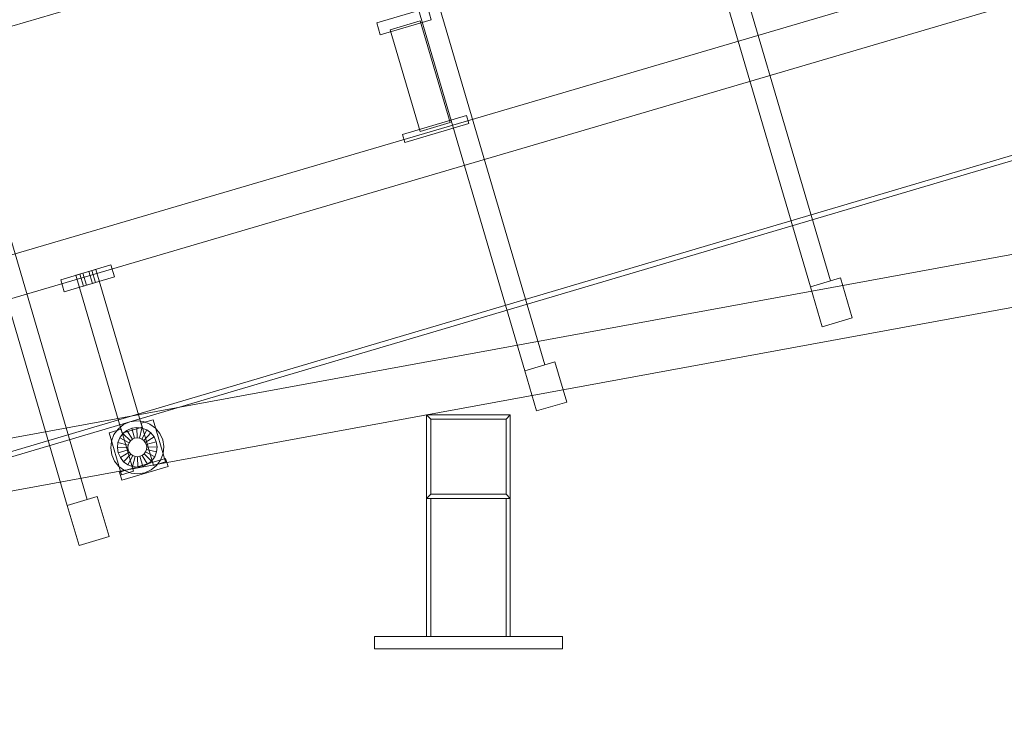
# Model space of a CAD drawing. Header units: millimetres. Extents: x -4395 to 65662, y -65530 to 6847.
# Tile 569 of 656: x 1577 to 2519, y -59 to 602. Entities that reach past the tile are written whole.
import ezdxf

# ---------------------------------------------------------------- set-up
doc = ezdxf.new("R2010")
doc.units = ezdxf.units.MM
doc.layers.add('COTAS_P', color=1, linetype='Continuous', lineweight=0)
doc.layers.add('lateral_C01', color=7, linetype='Continuous', lineweight=0)
doc.dimstyles.new('R19_100', dxfattribs={"dimtxt": 250, "dimasz": 150, "dimexe": 150, "dimexo": 80, "dimgap": 100, "dimtad": 1, "dimtih": 1, "dimtoh": 1, "dimdsep": 46, "dimcen": 0.09, "dimadec": 0, "dimazin": 0, "dimtfac": 1, "dimtdec": 4, "dimtofl": 0, "dimtmove": 0, "dimatfit": 3, "dimfxl": 1, "dimtolj": 1, "dimtzin": 0, "dimarcsym": 0})

# ---------------------------------------------------------------- blocks, each defined once
blk = doc.blocks.new('DIM_R33_1')
at = {"layer": 'COTAS_P'}
for p, q in [((795.97, 1103.41), (9904.9, 3783.41)), ((9904.9, 3783.41), (9748.3, 3784.24)), ((9904.9, 3783.41), (9773.7, 3697.9)), ((10158.93, 2920), (9904.9, 3783.41)), ((795.97, 1103.41), (927.17, 1188.91)), ((1050, 240), (795.97, 1103.41)), ((795.97, 1103.41), (952.57, 1102.57))]:
    blk.add_line(p, q, dxfattribs=at)
blk.add_text('9495 P', height=250, rotation=16.39477, dxfattribs=at).set_placement((5322.21, 2539.34))
blk = doc.blocks.new('DIM_R33_30')
at = {"layer": 'COTAS_P'}
for p, q in [((112.7, 0), (112.7, -2500)), ((65298.09, 0), (65298.09, -2500)), ((112.7, -2500), (262.7, -2455)), ((65298.09, -2500), (65148.09, -2455)), ((112.7, -2500), (65298.09, -2500)), ((112.7, -2500), (262.7, -2545)), ((65298.09, -2500), (65148.09, -2545))]:
    blk.add_line(p, q, dxfattribs=at)
blk.add_text('65185.39 P', height=250, dxfattribs=at).set_placement((32705.4, -2400))

msp = doc.modelspace()

# ---------------------------------------------------------------- linework, layer by layer
at = {"layer": 'lateral_C01'}
for p, q in [((1105.699, 51.872), (10210.031, 2747.406)), ((1107.119, 47.078), (10211.451, 2742.611)), ((2208.215, 772.9), (2333.626, 346.645)), ((2352.813, 352.29), (2227.402, 778.545)), ((2216.12, 746.03), (2333.626, 346.645)), ((2352.813, 352.29), (2235.307, 751.675)), ((1916.05, 697.615), (994.943, 428.317)), ((1937.821, 682.198), (2060.214, 266.202)), ((2079.401, 271.847), (1957.008, 687.843)), ((1437.97, 338.511), (2589.177, 677.216)), ((2079.401, 271.847), (1961.758, 671.7)), ((1942.571, 666.054), (2060.214, 266.202)), ((1449.26, 300.138), (2600.468, 638.842)), ((1918.497, 599.309), (1967.232, 613.647)), ((1970.619, 602.135), (1967.232, 613.647)), ((1918.497, 599.309), (1921.884, 587.796)), ((1921.884, 587.796), (1970.619, 602.135)), ((1931.297, 592.651), (1960.077, 601.118)), ((1988.743, 503.685), (1960.077, 601.118)), ((1931.297, 592.651), (1959.963, 495.218)), ((1641.429, 142.989), (1516.018, 569.244)), ((1496.831, 563.599), (1622.243, 137.344)), ((1641.429, 142.989), (1523.924, 542.374)), ((1504.737, 536.729), (1622.243, 137.344)), ((1943.09, 492.338), (2004.488, 510.402)), ((2006.746, 502.728), (2004.488, 510.402)), ((1945.348, 484.663), (2006.746, 502.728)), ((1959.963, 495.218), (1988.743, 503.685)), ((1943.09, 492.338), (1945.348, 484.663)), ((1485.391, 186.582), (2672.163, 404.41)), ((1616.015, 353.37), (1663.982, 367.482)), ((1630.405, 357.603), (1649.592, 363.249)), ((1634.243, 358.732), (1637.121, 359.579)), ((1634.243, 358.732), (1637.63, 347.22)), ((1637.121, 359.579), (1642.877, 361.273)), ((1640.508, 348.067), (1637.121, 359.579)), ((1642.877, 361.273), (1645.755, 362.119)), ((1646.264, 349.761), (1642.877, 361.273)), ((1649.142, 350.607), (1645.755, 362.119)), ((1694.069, 212.079), (1649.592, 363.249)), ((1667.369, 355.97), (1663.982, 367.482)), ((1494.418, 137.404), (2681.189, 355.231)), ((1616.015, 353.37), (1619.402, 341.858)), ((1619.402, 341.858), (1667.369, 355.97)), ((1630.405, 357.603), (1674.882, 206.434)), ((1640.508, 348.067), (1646.264, 349.761)), ((1646.264, 349.761), (1649.142, 350.607)), ((2333.626, 346.645), (2362.406, 355.112)), ((2333.626, 346.645), (2352.813, 352.29)), ((2373.697, 316.739), (2362.406, 355.112)), ((1640.508, 348.067), (1637.63, 347.22)), ((2333.626, 346.645), (2344.916, 308.271)), ((2344.916, 308.271), (2373.697, 316.739)), ((2060.214, 266.202), (2088.995, 274.67)), ((2100.285, 236.296), (2088.995, 274.67)), ((2060.214, 266.202), (2079.401, 271.847)), ((2060.214, 266.202), (2071.504, 227.829)), ((2071.504, 227.829), (2100.285, 236.296)), ((1676.042, 214.629), (1682.104, 217.315)), ((1682.104, 217.315), (1688.655, 218.34)), ((1688.655, 218.34), (1695.249, 217.635)), ((1692.94, 215.916), (1704.452, 219.303)), ((1695.249, 217.635), (1701.435, 215.247)), ((1716.307, 179.011), (1704.452, 219.303)), ((2046.267, 224.01), (1966.267, 224.01)), ((1970.267, 220.01), (1966.267, 224.01)), ((1966.267, 224.01), (1966.267, 144.01)), ((2042.267, 220.01), (1970.267, 220.01)), ((1970.267, 220.01), (1970.267, 148.01)), ((2042.267, 220.01), (2046.267, 224.01)), ((2042.267, 148.01), (2042.267, 220.01)), ((2046.267, 144.01), (2046.267, 224.01)), ((1662.241, 206.884), (1673.753, 210.271)), ((1666.974, 205.108), (1670.881, 210.466)), ((1670.881, 210.466), (1676.042, 214.629)), ((1685.608, 169.979), (1673.753, 210.271)), ((1674.882, 206.434), (1694.069, 212.079)), ((1675.516, 206.052), (1679.376, 209.166)), ((1679.376, 209.166), (1683.911, 211.175)), ((1684.585, 200.63), (1679.376, 209.166)), ((1683.911, 211.175), (1688.811, 211.942)), ((1686.733, 201.582), (1683.911, 211.175)), ((1689.055, 201.945), (1688.811, 211.942)), ((1688.811, 211.942), (1693.743, 211.415)), ((1691.391, 201.695), (1693.743, 211.415)), ((1692.94, 215.916), (1704.794, 175.624)), ((1693.583, 200.849), (1698.37, 209.629)), ((1693.743, 211.415), (1698.37, 209.629)), ((1698.37, 209.629), (1702.378, 206.706)), ((1701.435, 215.247), (1706.792, 211.34)), ((1706.792, 211.34), (1710.955, 206.179)), ((1662.241, 206.884), (1674.096, 166.592)), ((1663.881, 192.329), (1664.586, 198.923)), ((1664.586, 198.923), (1666.974, 205.108)), ((1670.807, 197.417), (1672.593, 202.044)), ((1672.593, 202.044), (1675.516, 206.052)), ((1681.372, 197.257), (1672.593, 202.044)), ((1682.757, 199.155), (1675.516, 206.052)), ((1681.372, 197.257), (1682.757, 199.155)), ((1682.757, 199.155), (1684.585, 200.63)), ((1684.585, 200.63), (1686.733, 201.582)), ((1686.733, 201.582), (1689.055, 201.945)), ((1689.055, 201.945), (1691.391, 201.695)), ((1691.391, 201.695), (1693.583, 200.849)), ((1693.583, 200.849), (1695.481, 199.465)), ((1695.481, 199.465), (1702.378, 206.706)), ((1695.481, 199.465), (1696.956, 197.636)), ((1696.956, 197.636), (1705.492, 202.845)), ((1707.501, 198.31), (1697.908, 195.488)), ((1702.378, 206.706), (1705.492, 202.845)), ((1705.492, 202.845), (1707.501, 198.31)), ((1707.501, 198.31), (1708.268, 193.41)), ((1710.955, 206.179), (1713.641, 200.117)), ((1713.641, 200.117), (1714.666, 193.566)), ((1664.906, 185.778), (1663.881, 192.329)), ((1670.279, 192.485), (1670.807, 197.417)), ((1680.276, 192.729), (1670.279, 192.485)), ((1671.046, 187.585), (1670.279, 192.485)), ((1680.526, 195.065), (1670.807, 197.417)), ((1680.64, 190.407), (1671.046, 187.585)), ((1680.276, 192.729), (1680.526, 195.065)), ((1680.64, 190.407), (1680.276, 192.729)), ((1680.526, 195.065), (1681.372, 197.257)), ((1681.591, 188.259), (1680.64, 190.407)), ((1697.175, 188.639), (1695.791, 186.74)), ((1696.956, 197.636), (1697.908, 195.488)), ((1698.021, 190.831), (1697.175, 188.639)), ((1697.175, 188.639), (1705.955, 183.851)), ((1697.908, 195.488), (1698.271, 193.167)), ((1698.271, 193.167), (1698.021, 190.831)), ((1698.021, 190.831), (1707.741, 188.478)), ((1698.271, 193.167), (1708.268, 193.41)), ((1708.268, 193.41), (1707.741, 188.478)), ((1714.666, 193.566), (1713.961, 186.973)), ((1667.592, 179.716), (1664.906, 185.778)), ((1671.756, 174.555), (1667.592, 179.716)), ((1673.055, 183.05), (1671.046, 187.585)), ((1672.289, 169.188), (1716.419, 182.171)), ((1681.591, 188.259), (1673.055, 183.05)), ((1676.17, 179.19), (1673.055, 183.05)), ((1683.067, 186.431), (1676.17, 179.19)), ((1680.177, 176.267), (1676.17, 179.19)), ((1684.965, 185.046), (1680.177, 176.267)), ((1683.067, 186.431), (1681.591, 188.259)), ((1684.965, 185.046), (1683.067, 186.431)), ((1687.157, 184.2), (1684.804, 174.481)), ((1687.157, 184.2), (1684.965, 185.046)), ((1689.493, 183.95), (1687.157, 184.2)), ((1691.814, 184.314), (1689.493, 183.95)), ((1689.493, 183.95), (1689.736, 173.953)), ((1693.962, 185.265), (1691.814, 184.314)), ((1691.814, 184.314), (1694.637, 174.72)), ((1695.791, 186.74), (1693.962, 185.265)), ((1693.962, 185.265), (1699.171, 176.729)), ((1695.791, 186.74), (1703.032, 179.844)), ((1703.032, 179.844), (1699.171, 176.729)), ((1705.955, 183.851), (1703.032, 179.844)), ((1707.741, 188.478), (1705.955, 183.851)), ((1711.573, 180.787), (1707.666, 175.43)), ((1713.961, 186.973), (1711.573, 180.787)), ((1718.677, 174.497), (1716.419, 182.171)), ((1677.113, 170.648), (1671.756, 174.555)), ((1674.096, 166.592), (1685.608, 169.979)), ((1674.548, 161.513), (1718.677, 174.497)), ((1683.299, 168.26), (1677.113, 170.648)), ((1684.804, 174.481), (1680.177, 176.267)), ((1689.736, 173.953), (1684.804, 174.481)), ((1694.637, 174.72), (1689.736, 173.953)), ((1699.171, 176.729), (1694.637, 174.72)), ((1702.505, 171.266), (1696.443, 168.58)), ((1707.666, 175.43), (1702.505, 171.266)), ((1704.794, 175.624), (1716.307, 179.011)), ((1672.289, 169.188), (1674.548, 161.513)), ((1689.892, 167.555), (1683.299, 168.26)), ((1696.443, 168.58), (1689.892, 167.555)), ((1622.243, 137.344), (1651.023, 145.811)), ((1622.243, 137.344), (1641.429, 142.989)), ((1662.313, 107.438), (1651.023, 145.811)), ((1966.267, 144.01), (1970.267, 148.01)), ((2046.267, 144.01), (1966.267, 144.01)), ((1966.267, 144.01), (1966.267, 12)), ((1970.267, 144.01), (1966.267, 144.01)), ((1970.267, 148.01), (2042.267, 148.01)), ((1970.267, 12), (1970.267, 144.01)), ((1970.267, 144.01), (2042.267, 144.01)), ((2042.267, 148.01), (2046.267, 144.01)), ((2042.267, 144.01), (2042.267, 12)), ((2046.267, 144.01), (2042.267, 144.01)), ((2046.267, 12), (2046.267, 144.01)), ((1622.243, 137.344), (1633.533, 98.97)), ((1633.533, 98.97), (1662.313, 107.438)), ((1916.267, 12), (2096.267, 12)), ((1916.267, 12), (1916.267, 0)), ((1966.267, 12), (2046.267, 12)), ((1966.267, 12), (1970.267, 12)), ((2042.267, 12), (1970.267, 12)), ((2042.267, 12), (2046.267, 12)), ((2096.267, 0), (2096.267, 12)), ((1916.267, 0), (2096.267, 0))]:
    msp.add_line(p, q, dxfattribs=at)

# ---------------------------------------------------------------- dimensions: what is measured, and where the dimension line sits
at = {"layer": 'COTAS_P'}
for p1, p2, distance, picture, middle in [((1050, 240), (10158.931, 2920), 900, 'DIM_R33_1', (5350.437, 2443.406)), ((112.7, 0), (65298.0949, 0), -2500, 'DIM_R33_30', (32705.3975, -2500))]:
    dim = msp.add_aligned_dim(p1=p1, p2=p2, distance=distance, text='<> P', dimstyle='R19_100', dxfattribs=at)
    dim.commit()
    dim.dimension.update_dxf_attribs({"geometry": picture, "text_midpoint": middle})

doc.saveas('drawing.dxf')
